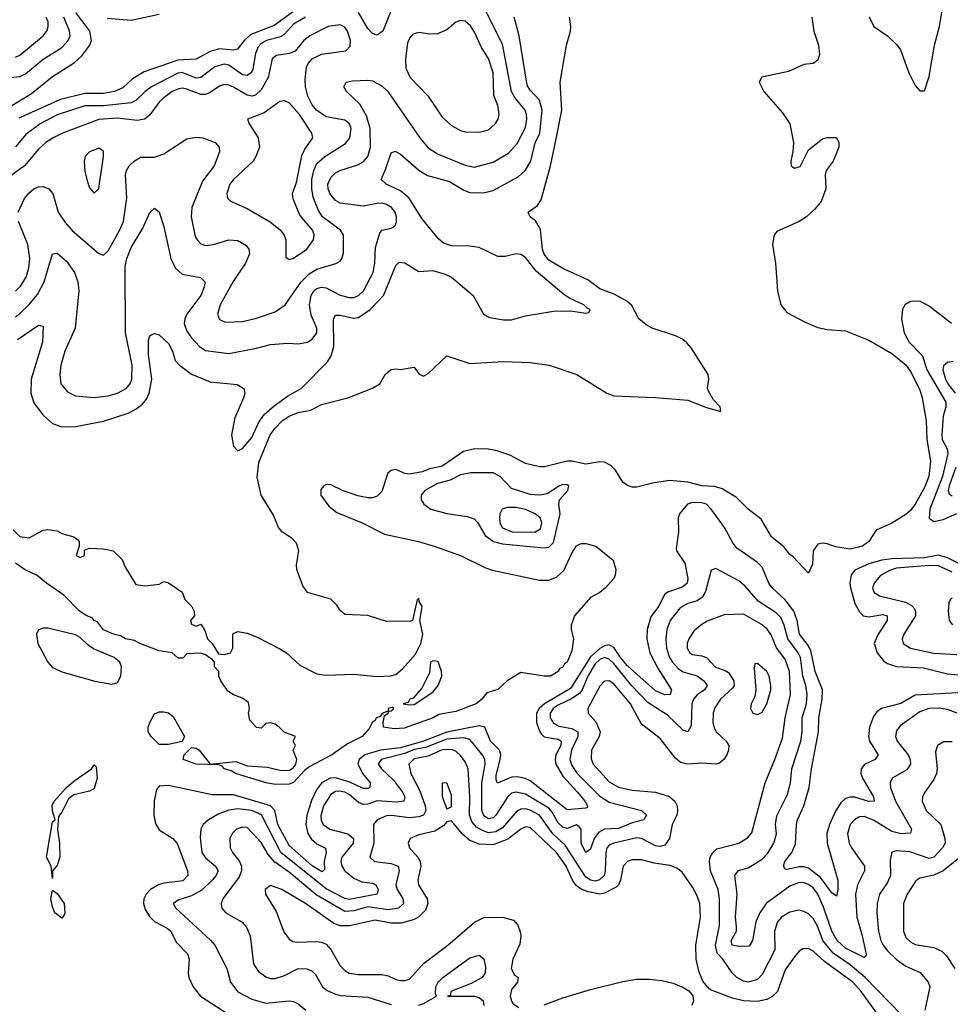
# Model space of a CAD drawing. Header units: inches. Extents: x 1843162 to 1959474, y 907081 to 1016326.
# Tile 505 of 656: x 1901249 to 1905261, y 1003675 to 1007919. Entities that reach past the tile are written whole.
import ezdxf

# ---------------------------------------------------------------- set-up
doc = ezdxf.new("R2010")
doc.units = ezdxf.units.IN
doc.header["$MEASUREMENT"] = 0
doc.layers.add('B9000', color=7, linetype='Continuous')

msp = doc.modelspace()

# ---------------------------------------------------------------- linework, layer by layer
at = {"layer": 'B9000', "color": 5}
for points, elevation in [([(1904911.2, 1007931.2), (1904931.8, 1007890), (1904990.2, 1007850), (1905031.5, 1007811.5), (1905046.3, 1007790), (1905082.3, 1007690), (1905110, 1007636.4), (1905130, 1007612.7), (1905150, 1007613.4), (1905170, 1007674.8), (1905193.8, 1007810), (1905214.2, 1007890), (1905248.2, 1008090)], 420), ([(1901230, 1006638.1), (1901250, 1006653.3), (1901290, 1006691.2), (1901325.9, 1006734.1), (1901354.2, 1006790), (1901389.8, 1006910), (1901410, 1006912.4), (1901450, 1006878.2), (1901484.8, 1006830), (1901498.7, 1006790), (1901503.8, 1006750), (1901487.3, 1006590), (1901443.7, 1006490), (1901425.6, 1006430), (1901421.3, 1006390), (1901426.7, 1006350), (1901454.6, 1006314.6), (1901490, 1006298.2), (1901570, 1006291.4), (1901630, 1006297.4), (1901670, 1006308.9), (1901707.8, 1006330), (1901724.5, 1006350), (1901732.3, 1006370), (1901733.5, 1006430), (1901704.4, 1006570), (1901704.2, 1006855.8), (1901710.9, 1006890), (1901730, 1006936.9), (1901779.1, 1007020.9), (1901810, 1007087.7), (1901830, 1007106.8), (1901850, 1007091.3), (1901870, 1007026), (1901901, 1006890), (1901918.7, 1006850), (1901950, 1006822.6), (1902027.7, 1006807.7), (1902046.5, 1006790), (1902045.8, 1006770), (1902030.1, 1006730), (1901969.7, 1006650.3), (1901960.4, 1006630), (1901958.1, 1006610), (1901970, 1006576.2), (1901990, 1006548.5), (1902024.1, 1006510), (1902050, 1006493.5), (1902150, 1006481), (1902270, 1006503), (1902330, 1006519.8), (1902404.9, 1006524.9), (1902450, 1006522.6), (1902490, 1006528.9), (1902510, 1006542.6), (1902529.8, 1006570.2), (1902530.5, 1006590), (1902505.4, 1006645.4), (1902499, 1006690), (1902505.1, 1006730), (1902517.5, 1006750), (1902530, 1006760.6), (1902550, 1006766.4), (1902570, 1006762.8), (1902630, 1006732.3), (1902670, 1006721.3), (1902690, 1006721.7), (1902709.8, 1006730), (1902731, 1006750), (1902773.2, 1006830), (1902780.6, 1006870), (1902783.1, 1006936.9), (1902801.4, 1006998.6), (1902810, 1007011.4), (1902850, 1007021.3), (1902865.6, 1007030), (1902873.8, 1007046.2), (1902874, 1007070), (1902868, 1007090), (1902851.6, 1007110), (1902830, 1007123.2), (1902810, 1007128.6), (1902790, 1007127.5), (1902730, 1007115.8), (1902630, 1007128.9), (1902610, 1007139.5), (1902585.6, 1007170), (1902578.2, 1007190), (1902577.5, 1007210), (1902590, 1007239.7), (1902610, 1007258.8), (1902629.8, 1007270), (1902706.1, 1007293.9), (1902730, 1007306.1), (1902750, 1007330.2), (1902761, 1007370), (1902759.9, 1007450), (1902744.7, 1007504.7), (1902715, 1007555), (1902657.3, 1007610), (1902646, 1007630), (1902657, 1007650), (1902684.2, 1007655.7), (1902750, 1007658.8), (1902770, 1007655.5), (1902810, 1007634), (1902835.8, 1007610), (1902974.1, 1007410), (1903010, 1007367.3), (1903050, 1007341), (1903170, 1007292.4), (1903210, 1007283.7), (1903290, 1007304.6), (1903356, 1007344), (1903394, 1007386), (1903430, 1007455.3), (1903436, 1007490), (1903434.4, 1007510), (1903427.7, 1007530), (1903383.6, 1007583.6), (1903369.5, 1007610), (1903330, 1007814.5), (1903223, 1008030)], 440), ([(1901214.6, 1007550), (1901299, 1007601), (1901390, 1007674.8), (1901485, 1007735), (1901516.3, 1007763.7), (1901550.9, 1007809.1), (1901558, 1007830), (1901550.9, 1007870), (1901490.7, 1007950)], 420), ([(1902430, 1007955.2), (1902346.2, 1007893.8), (1902244.9, 1007855.1), (1902216.2, 1007830), (1902187.6, 1007792.4), (1902170, 1007788.6), (1902110, 1007793.7), (1902070, 1007781.7), (1902010, 1007749.9), (1901930, 1007745.1), (1901785.5, 1007694.5), (1901735.8, 1007664.2), (1901693.7, 1007626.3), (1901657.3, 1007610), (1901610, 1007601.3), (1901530, 1007600.7), (1901425.3, 1007574.7), (1901244.6, 1007495.4)], 420), ([(1901625.9, 1007925.9), (1901730, 1007917), (1901850, 1007943.5)], 420), ([(1902855.4, 1007970), (1902814.6, 1007870), (1902790, 1007852.4), (1902770, 1007859.8), (1902750, 1007881.8), (1902709.7, 1007949.7)], 440), ([(1901209.2, 1007670.8), (1901250, 1007675), (1901273.9, 1007686.1), (1901350, 1007749.6), (1901430, 1007799.6), (1901458.1, 1007830), (1901465.7, 1007850), (1901463.4, 1007870), (1901439.2, 1007930)], 440), ([(1901220.7, 1005720.7), (1901250, 1005691), (1901290, 1005686), (1901350, 1005719.1), (1901370, 1005722), (1901410, 1005715.5), (1901430, 1005704.9), (1901482, 1005690), (1901498, 1005678), (1901504.7, 1005670), (1901504.7, 1005650), (1901492, 1005610), (1901510, 1005601), (1901528, 1005610), (1901528, 1005632), (1901550, 1005642), (1901610, 1005638.8), (1901651.3, 1005630), (1901690, 1005592), (1901702, 1005562), (1901750, 1005484.7), (1901790, 1005478.8), (1901850, 1005486), (1901870, 1005498), (1901890, 1005491.3), (1901930, 1005464.7), (1901950, 1005451), (1901960.7, 1005420.7), (1901990.8, 1005390), (1902001, 1005370), (1902002, 1005350), (1901984.7, 1005330), (1901990, 1005314), (1902010, 1005304.7), (1902030, 1005314), (1902046.4, 1005286.4), (1902058.8, 1005250), (1902078.8, 1005230), (1902105.4, 1005185.4), (1902130, 1005182.8), (1902158, 1005190), (1902168, 1005210), (1902168.4, 1005271.6), (1902190, 1005282), (1902230, 1005274.8), (1902270, 1005258.8), (1902370, 1005207.3), (1902398.8, 1005190), (1902456.7, 1005136.7), (1902530, 1005100.3), (1902570, 1005093.6), (1902690, 1005097.8), (1902790, 1005088.7), (1902848.4, 1005091.6), (1902870, 1005096.1), (1902899.4, 1005120.6), (1902955.3, 1005184.7), (1902978.6, 1005230), (1902986.3, 1005270), (1902974, 1005330), (1902984, 1005390), (1902971.4, 1005411.4), (1902970, 1005426), (1902962, 1005418), (1902942, 1005330), (1902934, 1005326), (1902830, 1005325), (1902750, 1005351.1), (1902650, 1005356), (1902630, 1005372.3), (1902616, 1005396), (1902590, 1005422), (1902489.9, 1005450), (1902470, 1005478.9), (1902443, 1005550), (1902441.9, 1005570), (1902451.7, 1005630), (1902442.8, 1005662.8), (1902423.1, 1005683.1), (1902381.6, 1005710), (1902365.2, 1005730), (1902343.8, 1005783.8), (1902289.3, 1005870), (1902272.3, 1005947.7), (1902279.5, 1006010), (1902329.1, 1006130), (1902350, 1006158.9), (1902380.9, 1006190), (1902410, 1006210), (1902450, 1006225.6), (1902504, 1006236), (1902550, 1006261.3), (1902664.2, 1006290), (1902769.4, 1006330.6), (1902802, 1006350), (1902825.2, 1006390), (1902850, 1006410.8), (1902870, 1006414.8), (1902890, 1006411), (1902950, 1006421), (1902970.9, 1006390.9), (1902990, 1006382.8), (1903010, 1006394.8), (1903090, 1006470.7), (1903190, 1006437), (1903333.7, 1006446.3), (1903450, 1006441.3), (1903531.3, 1006430), (1903650.7, 1006390), (1903780.2, 1006310), (1903810, 1006298.4), (1903990, 1006291.1), (1904130, 1006279.1), (1904210, 1006248.2), (1904272.3, 1006230), (1904269.6, 1006250), (1904240.2, 1006280.2), (1904218.4, 1006318.4), (1904214.9, 1006330), (1904219.5, 1006370), (1904217.3, 1006390), (1904144.2, 1006504.2), (1904126, 1006525.9), (1904103.5, 1006543.5), (1904076.6, 1006556.6), (1903975.9, 1006590), (1903950, 1006603.6), (1903918.5, 1006630), (1903887.7, 1006687.7), (1903866, 1006706), (1903814.2, 1006734.2), (1903750, 1006759.2), (1903697.9, 1006797.9), (1903590, 1006846.2), (1903530, 1006882.6), (1903510, 1006909), (1903503.1, 1006930), (1903495, 1007015), (1903472.2, 1007052.2), (1903450.5, 1007070), (1903440.7, 1007090), (1903482.1, 1007117.9), (1903497.7, 1007142.3), (1903537.4, 1007290), (1903561.1, 1007398.9), (1903586.3, 1007530), (1903579.7, 1007650), (1903606, 1007810), (1903623.4, 1007870), (1903625.6, 1007890), (1903618.9, 1007930)], 380), ([(1904664.1, 1007930), (1904673, 1007870), (1904692.9, 1007810), (1904698, 1007770), (1904690, 1007744.5), (1904670, 1007731.2), (1904630, 1007725.6), (1904564, 1007696.1), (1904448.5, 1007671.5), (1904437.6, 1007650), (1904457.4, 1007610), (1904537.8, 1007517.8), (1904568.9, 1007470), (1904585.3, 1007390), (1904583.1, 1007350), (1904573.4, 1007310), (1904574.8, 1007290), (1904583.1, 1007283.1), (1904590, 1007279.1), (1904613.8, 1007286.2), (1904650, 1007358), (1904710, 1007406), (1904731.1, 1007411.1), (1904770, 1007411.3), (1904781, 1007390), (1904781, 1007370), (1904756, 1007310), (1904726.8, 1007270), (1904722, 1007250), (1904724.9, 1007190), (1904704.7, 1007135.3), (1904677.3, 1007102.7), (1904640.7, 1007070), (1904610.2, 1007049.8), (1904513.9, 1007006.1), (1904501.3, 1006990), (1904495.2, 1006950), (1904508.2, 1006870), (1904516.1, 1006750), (1904530.3, 1006690.3), (1904556.9, 1006656.9), (1904635.1, 1006615.1), (1904690, 1006592.2), (1904730, 1006584), (1904810, 1006578.2), (1904910, 1006538.5), (1905010, 1006479.9), (1905070, 1006431.5), (1905090, 1006403.3), (1905130, 1006323.5), (1905139.8, 1006290), (1905157.4, 1006190), (1905160.2, 1006110), (1905176, 1006016), (1905168.2, 1005950), (1905150, 1005902.1), (1905110, 1005830.5), (1905090, 1005803.2), (1905070, 1005786.3), (1905010, 1005748.5), (1904941.7, 1005718.3), (1904910.3, 1005670), (1904882.3, 1005650), (1904830, 1005636.5), (1904767.1, 1005647.1), (1904730, 1005659.5), (1904710, 1005662.2), (1904690, 1005658), (1904670.2, 1005630), (1904667.3, 1005572.7), (1904650, 1005534), (1904584.3, 1005604.3), (1904570, 1005614), (1904545.7, 1005645.7), (1904490, 1005690.6), (1904445.9, 1005765.9), (1904390, 1005809.1), (1904339.1, 1005859.1), (1904277.2, 1005897.2), (1904246.7, 1005906.7), (1904190, 1005910.5), (1904130, 1005925.9), (1904050, 1005932.8), (1903977.9, 1005922.1), (1903910, 1005904), (1903890, 1005904.2), (1903870, 1005911), (1903850, 1005925.3), (1903817.7, 1005977.7), (1903797.8, 1005997.8), (1903770, 1006012.1), (1903750, 1006013.2), (1903690, 1006003.2), (1903630, 1006016), (1903610, 1006015.9), (1903511.8, 1005991.8), (1903490, 1005992.1), (1903430, 1006006.7), (1903361.8, 1006041.8), (1903302.2, 1006062.2), (1903268.4, 1006068.4), (1903210, 1006070), (1903162.3, 1006057.7), (1903070, 1005994.1), (1903016.5, 1005983.5), (1902984.5, 1005970), (1902930, 1005960.1), (1902910, 1005963.3), (1902870, 1005980.1), (1902850, 1005976.6), (1902835.8, 1005964.2), (1902810, 1005885.4), (1902790, 1005865), (1902770, 1005858.8), (1902750, 1005858), (1902706.4, 1005866.4), (1902641.3, 1005890), (1902590, 1005914.6), (1902570, 1005915.8), (1902559.5, 1005910), (1902546.5, 1005893.5), (1902546.5, 1005870), (1902582.1, 1005822.1), (1902615.5, 1005795.5), (1902724.9, 1005750), (1902822, 1005702), (1902967.7, 1005670), (1903036.4, 1005650), (1903150, 1005609.2), (1903257, 1005557), (1903287, 1005547), (1903490, 1005503.2), (1903530, 1005503.7), (1903563.6, 1005516.4), (1903595.1, 1005544.9), (1903630, 1005619.6), (1903650, 1005651), (1903670, 1005661.3), (1903690, 1005661.8), (1903732.9, 1005650), (1903807.7, 1005590), (1903819.1, 1005550), (1903816.8, 1005523.2), (1903811, 1005510), (1903774.8, 1005470), (1903750.3, 1005449.7), (1903710, 1005429.3), (1903641, 1005350), (1903626.8, 1005310), (1903626.8, 1005290), (1903636.3, 1005250), (1903630, 1005199), (1903610, 1005149.8), (1903597.6, 1005142.4), (1903590, 1005128.5), (1903577.2, 1005122.8), (1903570, 1005109.7), (1903538, 1005090), (1903509.5, 1005089.5), (1903410, 1005105.2), (1903350.8, 1005070), (1903310, 1005032.7), (1903263, 1005017), (1903240.7, 1004990), (1903216.3, 1004970), (1903130, 1004937.8), (1903056.1, 1004923.9), (1903031.8, 1004910), (1902906.1, 1004866.1), (1902862.9, 1004862.9), (1902818, 1004870), (1902815.3, 1004890), (1902822, 1004918), (1902838, 1004930), (1902840.4, 1004939.6), (1902850, 1004938), (1902862, 1004950), (1902854.2, 1004954.2), (1902838, 1004950), (1902839.6, 1004940.4), (1902814, 1004930), (1902814, 1004926), (1902810, 1004928), (1902804.5, 1004915.5), (1902786.4, 1004910), (1902781.1, 1004898.9), (1902768.8, 1004890), (1902755.8, 1004864.2), (1902724.9, 1004830), (1902662.2, 1004797.8), (1902595.2, 1004750), (1902500.2, 1004699.8), (1902476.6, 1004683.4), (1902430, 1004631.4), (1902410, 1004623.8), (1902350, 1004623.1), (1902311.3, 1004630), (1902179.8, 1004670), (1902161.1, 1004681.1), (1902131.8, 1004690), (1902122, 1004702), (1902107.8, 1004707.8), (1902010, 1004709.9), (1901953.2, 1004730), (1901958, 1004750), (1901990, 1004782.4), (1902010, 1004779.6), (1902023.1, 1004770), (1902070, 1004710.6), (1902181.1, 1004721.1), (1902230, 1004703.2), (1902316.7, 1004696.7), (1902370, 1004683.9), (1902410, 1004683.2), (1902430, 1004696.3), (1902439.6, 1004710), (1902444, 1004730), (1902428, 1004770), (1902438, 1004790), (1902428, 1004810), (1902438, 1004830), (1902388.7, 1004848.7), (1902368, 1004870), (1902350, 1004882), (1902330, 1004888), (1902310, 1004886), (1902290, 1004866), (1902270, 1004868), (1902240.4, 1004900.4), (1902235.3, 1004930), (1902239, 1004950), (1902236, 1004976), (1902210, 1004995.3), (1902170, 1005008.7), (1902145.6, 1005025.6), (1902115.3, 1005070), (1902108, 1005090), (1902108, 1005110), (1902088, 1005130), (1902088, 1005150), (1902080.4, 1005160.4), (1902050, 1005182), (1902030, 1005188), (1901970, 1005186), (1901952.7, 1005167.3), (1901932.7, 1005167.3), (1901906, 1005190), (1901850, 1005199), (1901767, 1005230), (1901743.1, 1005243.1), (1901704.5, 1005250), (1901682.7, 1005262.7), (1901652.7, 1005270), (1901610, 1005289.9), (1901583.6, 1005323.6), (1901569.7, 1005330), (1901561, 1005341), (1901538, 1005350), (1901507.3, 1005370), (1901438.7, 1005438.7), (1901364, 1005490), (1901323.7, 1005523.7), (1901270, 1005549.4), (1901230, 1005576)], 380), ([(1902481.4, 1007930), (1902430, 1007900.1), (1902390, 1007856.6), (1902374.4, 1007845.6), (1902313, 1007830), (1902290, 1007816.4), (1902277.7, 1007802.3), (1902265.7, 1007774.3), (1902254.6, 1007705.4), (1902248.1, 1007691.9), (1902230, 1007678.8), (1902210, 1007682.2), (1902150, 1007723.7), (1902130, 1007727.5), (1902090, 1007716.7), (1902030, 1007669.5), (1902010, 1007667.7), (1901950, 1007691.3), (1901930, 1007689.1), (1901817.3, 1007630), (1901790.1, 1007609.9), (1901750, 1007570.4), (1901730, 1007560.3), (1901610, 1007548.4), (1901530, 1007548.4), (1901410.7, 1007509.3), (1901337, 1007470), (1901275.8, 1007424.2), (1901230, 1007371.6)], 440), ([(1901230, 1007758), (1901250, 1007766.3), (1901350.6, 1007850), (1901365.6, 1007870), (1901372.1, 1007890), (1901371.4, 1007910), (1901362.3, 1007930)], 460), ([(1901238.7, 1006541.3), (1901330, 1006602.8), (1901350, 1006598.8), (1901346.9, 1006530), (1901297.6, 1006370), (1901296.9, 1006310), (1901310, 1006268.1), (1901350, 1006214.8), (1901390, 1006179.1), (1901430, 1006164.2), (1901490, 1006165.9), (1901610, 1006188.6), (1901716.5, 1006223.5), (1901750, 1006239.8), (1901778.4, 1006261.6), (1901796, 1006284), (1901807.6, 1006310), (1901818.8, 1006370), (1901803.9, 1006476.1), (1901803.4, 1006536.6), (1901810, 1006557.1), (1901818.3, 1006561.7), (1901830, 1006566.7), (1901850, 1006560.3), (1901890, 1006523.7), (1901907.2, 1006490), (1901918.5, 1006450), (1901937.6, 1006430), (1901990, 1006391.7), (1902070, 1006358.6), (1902186.3, 1006346.3), (1902215.8, 1006330), (1902219, 1006310), (1902214.4, 1006290), (1902177, 1006203), (1902161.7, 1006130), (1902170, 1006081.6), (1902190, 1006060.2), (1902210, 1006071.5), (1902250, 1006118.4), (1902278.8, 1006181.2), (1902303.2, 1006216.8), (1902345.5, 1006254.5), (1902403.7, 1006296.3), (1902461.8, 1006330), (1902575.9, 1006444.1), (1902591.9, 1006470), (1902603.9, 1006510), (1902601.3, 1006630), (1902610, 1006645.3), (1902630, 1006645.7), (1902690, 1006632.6), (1902710, 1006636.3), (1902760.1, 1006670), (1902816.7, 1006730), (1902870, 1006860.2), (1902885.6, 1006874.4), (1902910, 1006871.1), (1902970, 1006834.5), (1903030, 1006837.7), (1903083.1, 1006823.1), (1903110, 1006809.4), (1903204.2, 1006730), (1903249.3, 1006650), (1903275, 1006635), (1903334.2, 1006625.8), (1903370, 1006626), (1903430, 1006642.3), (1903550, 1006662.3), (1903624.5, 1006664.5), (1903690, 1006654), (1903703.1, 1006656.9), (1903709.2, 1006670), (1903695.6, 1006675.6), (1903680.9, 1006690), (1903618.9, 1006718.9), (1903595.1, 1006735.1), (1903475.3, 1006835.3), (1903430, 1006893.7), (1903410, 1006907.8), (1903390, 1006910.5), (1903341.9, 1006898.1), (1903310, 1006897.9), (1903230, 1006937.1), (1903190, 1006943.2), (1903110, 1006943.9), (1903076.2, 1006956.2), (1903054.9, 1006974.9), (1902982.5, 1007062.5), (1902927.9, 1007150), (1902890, 1007181.3), (1902829.6, 1007210), (1902807.3, 1007230), (1902826.6, 1007273.4), (1902850, 1007346), (1902867.4, 1007352.6), (1902890, 1007340.2), (1902970, 1007270.8), (1903007.4, 1007247.4), (1903101.3, 1007221.3), (1903164, 1007184), (1903190, 1007174.9), (1903246.9, 1007173.1), (1903290, 1007182.8), (1903398.7, 1007241.3), (1903430, 1007270.1), (1903452.5, 1007310), (1903471.5, 1007388.5), (1903491.1, 1007430), (1903501.9, 1007530), (1903490, 1007572.2), (1903450, 1007614.9), (1903437.6, 1007637.6), (1903402.5, 1007850), (1903380.2, 1007930)], 420), ([(1901242.1, 1007090), (1901270, 1007149.2), (1901287.9, 1007172.1), (1901309.9, 1007190.1), (1901330, 1007198.8), (1901350, 1007200.5), (1901374.7, 1007190), (1901392.3, 1007170), (1901414.8, 1007090), (1901444.5, 1007044.5), (1901475.3, 1007010), (1901590, 1006911.7), (1901610, 1006904.4), (1901630, 1006923.7), (1901679.1, 1007010), (1901696.9, 1007050), (1901711.1, 1007150), (1901704.8, 1007250), (1901709.4, 1007270), (1901721.3, 1007290), (1901742.2, 1007310), (1901770, 1007326.7), (1901830, 1007326.8), (1901870, 1007340.6), (1901970, 1007405.3), (1902010, 1007413.6), (1902039.1, 1007410), (1902091.7, 1007390), (1902109.1, 1007370), (1902110.2, 1007350), (1902087.3, 1007290), (1902036.6, 1007223.4), (1901990.6, 1007110), (1901988.6, 1007070), (1902005.5, 1006985.5), (1902013.4, 1006970), (1902030, 1006953.4), (1902050, 1006946.4), (1902083.7, 1006950), (1902150, 1006970.9), (1902190, 1006967.5), (1902225.8, 1006945.8), (1902237.3, 1006930), (1902239.7, 1006910), (1902222.1, 1006870), (1902169.2, 1006790.8), (1902112.9, 1006690), (1902102.2, 1006650), (1902110, 1006626.3), (1902135.8, 1006615.8), (1902210, 1006618), (1902270, 1006632.7), (1902350, 1006659.8), (1902394.1, 1006690), (1902462.8, 1006790), (1902496.8, 1006823.2), (1902530, 1006844), (1902612.2, 1006867.8), (1902630, 1006879), (1902638.4, 1006890), (1902644.9, 1006915.1), (1902644.7, 1006990), (1902632.1, 1007012.1), (1902554.9, 1007070), (1902537.1, 1007097.1), (1902514.3, 1007154.3), (1902508.2, 1007190), (1902507.9, 1007230), (1902516.5, 1007270), (1902530, 1007299.8), (1902563.9, 1007330), (1902654.2, 1007385.8), (1902672.2, 1007410), (1902678.2, 1007450), (1902670.7, 1007470.7), (1902650, 1007485.9), (1902570, 1007501.1), (1902529, 1007529), (1902510, 1007552.8), (1902491.3, 1007590), (1902480.4, 1007630), (1902479.1, 1007660.9), (1902485.6, 1007714.4), (1902492.4, 1007730), (1902509.9, 1007750.1), (1902550, 1007770.9), (1902654.5, 1007785.5), (1902674.1, 1007805.9), (1902675.5, 1007830), (1902662.4, 1007870), (1902650, 1007886.8), (1902630, 1007896.7), (1902579.5, 1007890), (1902499.1, 1007850), (1902474.5, 1007830), (1902436.2, 1007783.8), (1902410, 1007773.6), (1902355.7, 1007764.3), (1902337.4, 1007750), (1902319.9, 1007670), (1902290, 1007616.5), (1902265.7, 1007594.3), (1902250, 1007590.3), (1902230, 1007594.3), (1902170, 1007629.1), (1902150, 1007637.5), (1902130, 1007639.4), (1902110, 1007633.1), (1902070, 1007604.9), (1902050, 1007596.6), (1902030, 1007596.4), (1901970, 1007620.6), (1901950, 1007623.5), (1901930, 1007620.1), (1901906.2, 1007610), (1901870, 1007582.6), (1901850, 1007563.2), (1901810, 1007509.9), (1901789, 1007491), (1901755.4, 1007484.6), (1901670, 1007494.4), (1901590, 1007488.7), (1901434, 1007430), (1901393.6, 1007410), (1901362, 1007390), (1901330, 1007361.4), (1901270, 1007289.1), (1901210, 1007245.9)], 460), ([(1901230, 1006748.8), (1901252.5, 1006770), (1901276.4, 1006810), (1901287.9, 1006850), (1901292.8, 1006890), (1901283.5, 1006950), (1901243.9, 1007050)], 460), ([(1905266.9, 1006610), (1905170, 1006684.1), (1905130, 1006705.8), (1905090, 1006704.8), (1905065.7, 1006690), (1905055.2, 1006670), (1905051.1, 1006630), (1905062.1, 1006570), (1905084.7, 1006530), (1905141.2, 1006470), (1905160.9, 1006410), (1905242.3, 1006270), (1905241.6, 1006250), (1905230.2, 1006209.8), (1905225.5, 1006130), (1905226.9, 1006110), (1905247.3, 1006070), (1905250.3, 1006050), (1905228.2, 1005950), (1905173.3, 1005810), (1905170.6, 1005770.6), (1905190, 1005756.8), (1905197.2, 1005757.2), (1905230, 1005764.6), (1905290, 1005791.4)], 420), ([(1905273.7, 1006446.3), (1905250, 1006441.5), (1905232.1, 1006427.9), (1905229.1, 1006410), (1905240.1, 1006370), (1905250.1, 1006350), (1905282.9, 1006310)], 440), ([(1905284.8, 1005990), (1905257, 1005910), (1905252.1, 1005890), (1905256, 1005876), (1905270, 1005866.9)], 440), ([(1905320.2, 1005019.8), (1905110, 1005008.3), (1905048.3, 1004971.7), (1904965, 1004950), (1904944.5, 1004935.5), (1904930, 1004916.1), (1904912.4, 1004870), (1904908.1, 1004830), (1904912.8, 1004810), (1904950.1, 1004750), (1904938, 1004730), (1904891.3, 1004708.7), (1904877.4, 1004690), (1904875.4, 1004670), (1904882.4, 1004650), (1904930.6, 1004570), (1904933.2, 1004550), (1904910.6, 1004549.4), (1904850, 1004568), (1904830, 1004568.5), (1904810, 1004562), (1904790, 1004544.2), (1904768, 1004510), (1904740.1, 1004450), (1904729, 1004411), (1904730.5, 1004370), (1904776.1, 1004210), (1904777.1, 1004170), (1904770, 1004141.6), (1904750, 1004155.9), (1904701.9, 1004221.9), (1904650, 1004262.2), (1904630, 1004268.1), (1904610, 1004267.6), (1904556.8, 1004256.8), (1904550, 1004257.6), (1904541.7, 1004270), (1904548, 1004290), (1904578.5, 1004330), (1904593.9, 1004366.1), (1904598.1, 1004450), (1904602.2, 1004470), (1904630, 1004531.1), (1904652.9, 1004610), (1904662.4, 1004690), (1904692.6, 1004850), (1904694.8, 1004910), (1904709.3, 1004990), (1904709.9, 1005030), (1904679.2, 1005110), (1904659.7, 1005199.7), (1904646.3, 1005226.3), (1904610.8, 1005270), (1904601, 1005330), (1904586.8, 1005370), (1904550, 1005419.3), (1904491.5, 1005471.5), (1904479.4, 1005490), (1904450, 1005559.8), (1904430, 1005579.2), (1904341.2, 1005641.2), (1904323.7, 1005663.7), (1904288.4, 1005730), (1904230.5, 1005810), (1904210.5, 1005830.5), (1904190, 1005837.3), (1904150, 1005837.7), (1904128.9, 1005831.1), (1904094, 1005790), (1904088, 1005772), (1904090.1, 1005710), (1904079.4, 1005639.4), (1904080.8, 1005630), (1904116.2, 1005576.2), (1904130.1, 1005510), (1904127.2, 1005490), (1904106.2, 1005473.8), (1904046.8, 1005453.2), (1904030, 1005442.9), (1904002.7, 1005390), (1903970, 1005344.9), (1903954, 1005290), (1903952.6, 1005250), (1903966.3, 1005190), (1904001.4, 1005121.4), (1904059.8, 1005030), (1904052.9, 1005010), (1904030, 1005008.7), (1903990, 1005026.4), (1903870, 1005134.6), (1903838.8, 1005170), (1903810, 1005213.3), (1903790, 1005224.3), (1903770, 1005220.3), (1903750, 1005209), (1903710, 1005172.6), (1903624.3, 1005035.7), (1903512.1, 1004970), (1903489.3, 1004950), (1903477.5, 1004930), (1903477.5, 1004890), (1903490, 1004852.3), (1903498.9, 1004838.9), (1903510, 1004828.2), (1903570, 1004817.6), (1903583.3, 1004810), (1903582.5, 1004790), (1903560.9, 1004750), (1903557, 1004730), (1903560.4, 1004710), (1903590, 1004658.6), (1903654.4, 1004590), (1903685.3, 1004550), (1903697.1, 1004530), (1903696.3, 1004523.7), (1903690, 1004520.3), (1903610, 1004513), (1903450, 1004638.8), (1903428.8, 1004648.8), (1903395.4, 1004655.4), (1903370, 1004654.5), (1903308.9, 1004628.9), (1903303.1, 1004643.1), (1903302.7, 1004662.7), (1903320.6, 1004730), (1903322.7, 1004750), (1903317, 1004770), (1903278.8, 1004810), (1903254.6, 1004870), (1903230, 1004876.1), (1903090, 1004848.8), (1902990, 1004809.8), (1902890, 1004779.9), (1902804.3, 1004770), (1902737.3, 1004750), (1902712.4, 1004730), (1902707.1, 1004710), (1902728.1, 1004668.1), (1902760.1, 1004630), (1902758.9, 1004610), (1902750, 1004605.6), (1902730, 1004605), (1902672.5, 1004632.4), (1902610, 1004650.9), (1902587.8, 1004650), (1902551.8, 1004630), (1902530, 1004602.2), (1902506.6, 1004553.4), (1902486.8, 1004490), (1902483, 1004450), (1902490.8, 1004410.8), (1902506.9, 1004386.9), (1902530, 1004367.5), (1902567.4, 1004347.4), (1902569.6, 1004330), (1902561.7, 1004290), (1902563.7, 1004256.3), (1902553.3, 1004246.7), (1902510, 1004272.4), (1902410, 1004360.3), (1902362.5, 1004450), (1902349.3, 1004510), (1902330.5, 1004530.5), (1902170, 1004577.8), (1902078.4, 1004578.4), (1901890, 1004618.9), (1901850, 1004615.3), (1901838.3, 1004601.7), (1901828.2, 1004551.8), (1901827, 1004490), (1901833.8, 1004453.8), (1901850, 1004426.9), (1901909.6, 1004389.6), (1901928.3, 1004368.3), (1901972.9, 1004250), (1901974.1, 1004230), (1901952.1, 1004207.9), (1901870, 1004196.8), (1901847.8, 1004190), (1901813.1, 1004170), (1901793.7, 1004150), (1901783.8, 1004130), (1901782.5, 1004110), (1901790, 1004083.5), (1901810, 1004051.8), (1901830, 1004032.3), (1901883.9, 1004003.9), (1901900.6, 1003990), (1901922.8, 1003942.8), (1901972.9, 1003892.9), (1901979.5, 1003870), (1901975.4, 1003810), (1901978.2, 1003790), (1901996.1, 1003750), (1902029, 1003710), (1902170, 1003618.8)], 420), ([(1905350, 1005549.2), (1905250, 1005599.3), (1905210, 1005611.1), (1905150, 1005599.7), (1905010, 1005595.7), (1904966.7, 1005590), (1904910, 1005573.8), (1904850, 1005546.1), (1904834, 1005526), (1904828.8, 1005491.2), (1904830.7, 1005470), (1904850, 1005403.2), (1904870, 1005366.7), (1904885.6, 1005350), (1904910, 1005345.5), (1904970, 1005354.7), (1904989.3, 1005349.3), (1904989, 1005330), (1904949.8, 1005270.2), (1904933.7, 1005230), (1904945.8, 1005190), (1904974.1, 1005154.1), (1904990, 1005144), (1905030, 1005131.8), (1905145.6, 1005125.6), (1905250, 1005100.1), (1905330, 1005093.1)], 420), ([(1905270, 1005538.1), (1905210, 1005564.8), (1905170, 1005566.6), (1905030, 1005554.5), (1904996, 1005544), (1904958.4, 1005521.6), (1904933.2, 1005490), (1904926.6, 1005470), (1904930, 1005458), (1904933.4, 1005450), (1904956.1, 1005436.1), (1905067.9, 1005407.9), (1905094.7, 1005394.7), (1905104.3, 1005384.3), (1905111.9, 1005370), (1905111.2, 1005350), (1905061.5, 1005270), (1905054.3, 1005250), (1905058, 1005230), (1905089.6, 1005209.6), (1905190, 1005189.3), (1905290, 1005182.5)], 440), ([(1905290.7, 1004930.7), (1905250, 1004945.6), (1905212, 1004952), (1905170, 1004949.5), (1905130, 1004935.4), (1905045, 1004875), (1905030, 1004854), (1905025.5, 1004830), (1905032.8, 1004810), (1905079.6, 1004750), (1905087.9, 1004730), (1905090.1, 1004710), (1905074.3, 1004685.7), (1905010.2, 1004650), (1905002.7, 1004630), (1905003, 1004610), (1905024.8, 1004550), (1905094.8, 1004430), (1905090, 1004412.3), (1905050.1, 1004409.9), (1905010, 1004419.3), (1904930, 1004468.2), (1904890, 1004484.3), (1904870, 1004482.5), (1904847.6, 1004470), (1904830, 1004449.7), (1904817.9, 1004410), (1904825.1, 1004370), (1904834.8, 1004350), (1904891.2, 1004270), (1904891.8, 1004250), (1904860.6, 1004190), (1904852, 1004150), (1904858.6, 1004050), (1904881.9, 1003970), (1904899, 1003890), (1904897.6, 1003882.4), (1904890, 1003876.4), (1904810, 1003917.3), (1904773.3, 1003950), (1904750, 1003989.9), (1904714.2, 1004094.2), (1904690, 1004149.9), (1904670, 1004177), (1904650, 1004191.7), (1904630, 1004198.3), (1904610, 1004199.7), (1904570, 1004184.2), (1904466.8, 1004110), (1904440.2, 1004070), (1904422.3, 1004030), (1904408.4, 1003950), (1904394, 1003926), (1904350, 1003923.6), (1904321, 1003930), (1904316.4, 1003950), (1904339, 1003990), (1904340.2, 1004010), (1904335.9, 1004050), (1904343.1, 1004150), (1904332.4, 1004230), (1904347.8, 1004252.2), (1904390, 1004263.4), (1904450, 1004300.1), (1904474.1, 1004325.9), (1904501.1, 1004370), (1904511.3, 1004410), (1904508.2, 1004450), (1904513, 1004487), (1904559.9, 1004580.1), (1904571.9, 1004630), (1904578.4, 1004690), (1904616.5, 1004810), (1904622.6, 1004850), (1904622.9, 1004910), (1904641.2, 1004970), (1904644.8, 1005010), (1904638.6, 1005050), (1904626.1, 1005090), (1904615.2, 1005170), (1904605.9, 1005190), (1904561.3, 1005250), (1904544.9, 1005310), (1904530, 1005341.8), (1904510, 1005362.9), (1904433.3, 1005413.3), (1904377.5, 1005477.5), (1904350, 1005501), (1904250, 1005553), (1904230, 1005546.6), (1904206, 1005454), (1904193.4, 1005430), (1904170, 1005414.6), (1904130, 1005402.9), (1904096.1, 1005383.9), (1904053.9, 1005330), (1904038.6, 1005290), (1904034.2, 1005250), (1904038, 1005210), (1904050.6, 1005170.6), (1904063.8, 1005150), (1904090, 1005121.1), (1904110, 1005108.2), (1904170, 1005091.6), (1904198.5, 1005070), (1904213, 1005050), (1904200.9, 1005030), (1904170.6, 1005009.4), (1904153.9, 1004990), (1904147.5, 1004970), (1904144.4, 1004875.6), (1904130.1, 1004849.9), (1904110, 1004857), (1904041.3, 1004921.3), (1903956.7, 1004976.7), (1903886.7, 1005050), (1903810, 1005144.8), (1903790, 1005162.5), (1903770, 1005169.5), (1903750, 1005161.6), (1903730, 1005142.6), (1903697.9, 1005090), (1903674, 1005030), (1903663.5, 1005016.5), (1903628.1, 1004991.9), (1903570, 1004964.9), (1903549.7, 1004950), (1903536.6, 1004930), (1903535.6, 1004910), (1903550, 1004886.5), (1903573.7, 1004873.7), (1903630, 1004864.6), (1903655, 1004850), (1903655.9, 1004830), (1903628, 1004770), (1903621.5, 1004730), (1903630, 1004704.1), (1903652.5, 1004670), (1903750, 1004572.6), (1903790, 1004545.8), (1903930.3, 1004510), (1903951.2, 1004490), (1903940.4, 1004470), (1903890, 1004457), (1903830, 1004433.5), (1903770, 1004429.6), (1903756.7, 1004423.3), (1903744.8, 1004415.2), (1903726.4, 1004390), (1903710, 1004343.5), (1903690, 1004329.2), (1903670, 1004368.2), (1903669.3, 1004429.3), (1903660.7, 1004440.7), (1903650, 1004449.1), (1903610, 1004433.5), (1903590, 1004438.8), (1903570, 1004457.6), (1903544, 1004504), (1903530, 1004519.9), (1903430, 1004580.7), (1903390, 1004589.6), (1903370, 1004585.4), (1903352.4, 1004567.6), (1903301.4, 1004490), (1903290, 1004479.3), (1903270, 1004474.7), (1903250, 1004487.7), (1903241.4, 1004510), (1903241.5, 1004630), (1903255.8, 1004710), (1903254.4, 1004730), (1903246.7, 1004746.7), (1903190, 1004816.2), (1903163.8, 1004823.8), (1903090, 1004817.9), (1902998.2, 1004781.8), (1902950, 1004773.1), (1902910, 1004756.6), (1902808, 1004730), (1902794.8, 1004710), (1902808.2, 1004690), (1902860.9, 1004640.9), (1902899.2, 1004590), (1902909, 1004570), (1902904.6, 1004550), (1902873.3, 1004546.7), (1902790, 1004552.8), (1902750, 1004537.8), (1902730, 1004536.2), (1902710, 1004544.8), (1902670, 1004579.1), (1902650, 1004589.6), (1902626.4, 1004593.6), (1902610, 1004591.7), (1902590, 1004578.9), (1902558.2, 1004530), (1902547.8, 1004487.8), (1902548.7, 1004468.7), (1902557, 1004450), (1902586.3, 1004430), (1902663.8, 1004410), (1902687.7, 1004390), (1902686.9, 1004370), (1902637.7, 1004310), (1902633.1, 1004290), (1902637.3, 1004270), (1902650.6, 1004250), (1902690, 1004218.2), (1902723.7, 1004203.7), (1902770, 1004197.4), (1902784.1, 1004190), (1902794.1, 1004170), (1902790.1, 1004149.9), (1902670, 1004127), (1902650, 1004131.4), (1902570, 1004172.6), (1902375.3, 1004330), (1902291.9, 1004491.9), (1902250, 1004510.9), (1902190, 1004517.5), (1902150, 1004512), (1902105.2, 1004494.8), (1902062.2, 1004470), (1902039.3, 1004450), (1902030.1, 1004429.9), (1902026.5, 1004393.5), (1902034.3, 1004330), (1902050, 1004306.1), (1902093.6, 1004270), (1902104.6, 1004250), (1902096, 1004230), (1902079.3, 1004210), (1902033.4, 1004166.6), (1901990, 1004142.1), (1901934.2, 1004125.8), (1901910.3, 1004110), (1901921.5, 1004090), (1902071.8, 1003951.8), (1902090.2, 1003930), (1902141.8, 1003830), (1902157.1, 1003770), (1902190, 1003728.9), (1902250, 1003697.4), (1902310, 1003679.8), (1902410, 1003689.6), (1902430, 1003686.5), (1902450, 1003677.4), (1902482.6, 1003650)], 440), ([(1905270, 1005425.1), (1905261.2, 1005418.8), (1905254.7, 1005405.3), (1905251.5, 1005370), (1905256.5, 1005330), (1905270.2, 1005310.3)], 460), ([(1905050, 1003630.8), (1904894.7, 1003790), (1904830, 1003844.8), (1904756.1, 1003896.1), (1904712, 1003950), (1904689.7, 1004009.7), (1904670, 1004044.3), (1904650, 1004064.9), (1904630, 1004075.4), (1904610, 1004081.4), (1904570, 1004071.8), (1904534, 1004050), (1904516.3, 1004030), (1904503.1, 1003990), (1904504.5, 1003910), (1904450, 1003804.2), (1904430, 1003782), (1904390, 1003770.5), (1904370, 1003774.4), (1904340.3, 1003790), (1904320.2, 1003810), (1904280.8, 1003870), (1904255.6, 1003895.6), (1904248.6, 1003930), (1904265.6, 1004014.4), (1904266.7, 1004130), (1904259.9, 1004170), (1904227.3, 1004250), (1904222.4, 1004290), (1904226.3, 1004310), (1904236.8, 1004330), (1904255.1, 1004344.9), (1904350, 1004369.5), (1904387.4, 1004392.6), (1904405.1, 1004414.9), (1904462.6, 1004630), (1904505, 1004730), (1904537.5, 1004822.5), (1904548.8, 1004910), (1904571.9, 1005010), (1904567.7, 1005110), (1904550, 1005163), (1904511.5, 1005211.5), (1904488.4, 1005268.4), (1904472.2, 1005292.2), (1904450, 1005310.9), (1904370, 1005356.7), (1904285.7, 1005354.3), (1904213.3, 1005326.7), (1904185.4, 1005310), (1904156.2, 1005283.8), (1904134.5, 1005250), (1904127.4, 1005230), (1904126.1, 1005210), (1904138.4, 1005190), (1904150, 1005183.3), (1904190, 1005177.6), (1904210, 1005169.6), (1904248.4, 1005128.4), (1904290, 1005114.5), (1904304.8, 1005104.8), (1904328.4, 1005070), (1904329.6, 1005050), (1904322.4, 1005037.6), (1904270.7, 1004990), (1904246.8, 1004953.2), (1904238.9, 1004930), (1904237, 1004890), (1904244.4, 1004864.4), (1904252.2, 1004850), (1904295.2, 1004810), (1904306.2, 1004790), (1904305.2, 1004770), (1904297.8, 1004750), (1904285.2, 1004730), (1904265.7, 1004714.3), (1904250, 1004709.9), (1904190, 1004714), (1904129.9, 1004709.9), (1904097.7, 1004717.7), (1904076.6, 1004736.6), (1904010, 1004820.3), (1903930, 1004882.9), (1903882.8, 1004970), (1903810, 1005056.9), (1903790, 1005069.9), (1903770, 1005068.3), (1903750, 1005046.8), (1903698, 1004950), (1903700.6, 1004930), (1903732.7, 1004892.7), (1903751, 1004850), (1903747.8, 1004830), (1903714.3, 1004770), (1903712.6, 1004732.6), (1903721.5, 1004710), (1903790, 1004634.1), (1903830, 1004611.1), (1903890, 1004598), (1903989.7, 1004589.7), (1904051, 1004571), (1904074.2, 1004550), (1904083.1, 1004530), (1904085.7, 1004510), (1904082, 1004490), (1904061.7, 1004450), (1904050.9, 1004390), (1904030, 1004361.1), (1904010, 1004354.9), (1903990, 1004358.8), (1903930, 1004389.9), (1903910, 1004392.1), (1903810.8, 1004369.2), (1903790, 1004360.5), (1903781.1, 1004350), (1903775.5, 1004330), (1903773.5, 1004250), (1903769.1, 1004230.9), (1903748.9, 1004211.1), (1903730, 1004205.9), (1903710.4, 1004209.6), (1903690, 1004222.8), (1903601, 1004361), (1903547, 1004410), (1903490, 1004489.9), (1903450, 1004512.6), (1903430, 1004517.7), (1903410, 1004516.7), (1903392.9, 1004507.1), (1903330, 1004435.7), (1903302.1, 1004417.9), (1903270, 1004414.7), (1903243.7, 1004423.7), (1903218.9, 1004438.9), (1903200.1, 1004460.1), (1903188.1, 1004490), (1903189.6, 1004570), (1903182.4, 1004690), (1903170, 1004719.8), (1903150, 1004747.9), (1903130, 1004765.7), (1903110, 1004774), (1903070, 1004772.3), (1903010, 1004744.4), (1902950, 1004733.3), (1902927.3, 1004710), (1902935.7, 1004670), (1902974.6, 1004594.6), (1902997.2, 1004530), (1903000.3, 1004510), (1902989.7, 1004490.3), (1902970, 1004483.4), (1902930, 1004479.2), (1902851.4, 1004488.6), (1902830, 1004487), (1902790.2, 1004470), (1902774, 1004450), (1902776.2, 1004370), (1902758.6, 1004310), (1902778, 1004290), (1902850, 1004281.3), (1902880.6, 1004270), (1902884.7, 1004250), (1902871.3, 1004190), (1902876, 1004170), (1902900.6, 1004130), (1902903.6, 1004110), (1902882.7, 1004090), (1902837.9, 1004082), (1902750, 1004095.6), (1902690, 1004077.5), (1902650, 1004075.7), (1902527.1, 1004147.1), (1902410, 1004244.5), (1902348.2, 1004288.2), (1902320.2, 1004320.2), (1902290, 1004373.2), (1902230, 1004436.5), (1902210, 1004439.1), (1902183.6, 1004430), (1902166.6, 1004413.4), (1902155.2, 1004390), (1902155.8, 1004350), (1902165.7, 1004330), (1902197.1, 1004290), (1902205.3, 1004270), (1902205.5, 1004250), (1902194.8, 1004225.2), (1902124.6, 1004130), (1902118, 1004110), (1902119.7, 1004090), (1902137.4, 1004070), (1902208.5, 1004028.5), (1902227.3, 1004007.3), (1902242.7, 1003970), (1902257.2, 1003850), (1902277.3, 1003817.3), (1902310, 1003793.4), (1902330, 1003786.7), (1902350, 1003786.5), (1902390, 1003799.8), (1902450, 1003829), (1902488.6, 1003828.6), (1902510, 1003817.8), (1902524, 1003804), (1902554.8, 1003750), (1902574.4, 1003734.4), (1902610, 1003718.1), (1902633.1, 1003713.1), (1902750, 1003706.3), (1902850, 1003674.2)], 460), ([(1905270, 1004806), (1905233.2, 1004806.8), (1905206, 1004790), (1905197.2, 1004762.8), (1905205.3, 1004690), (1905202.5, 1004670), (1905190, 1004643.8), (1905151.6, 1004590), (1905141.7, 1004570), (1905140.5, 1004550), (1905157, 1004510), (1905220.7, 1004450), (1905238.3, 1004390), (1905239.6, 1004370), (1905228.4, 1004350), (1905190.3, 1004309.7), (1905170, 1004303.5), (1905087, 1004333), (1905030, 1004337.3), (1905009.4, 1004330.6), (1905001.7, 1004298.3), (1905003.1, 1004230), (1904990, 1004199.8), (1904956.6, 1004150), (1904945.7, 1004110), (1904944.8, 1004070), (1904952, 1003990), (1904961.6, 1003950), (1904972.3, 1003930), (1904990, 1003906.2), (1905030, 1003867.9), (1905070, 1003839.9), (1905131.9, 1003811.9), (1905165.8, 1003770), (1905172.7, 1003750), (1905151, 1003650)], 460), ([(1904990, 1003573.1), (1904876.9, 1003730), (1904840.6, 1003770), (1904718.9, 1003858.9), (1904670, 1003904.3), (1904650, 1003915), (1904625.6, 1003914.4), (1904610, 1003903.8), (1904590, 1003880.2), (1904550, 1003823.5), (1904515.6, 1003730), (1904492.3, 1003707.7), (1904470, 1003696.2), (1904430, 1003686.7), (1904370, 1003690.3), (1904322, 1003702), (1904234.4, 1003734.4), (1904222, 1003742), (1904194.7, 1003774.7), (1904177.7, 1003817.7), (1904166.3, 1003870), (1904164.6, 1003930), (1904183.6, 1004050), (1904181, 1004110), (1904170, 1004143.1), (1904150, 1004179.7), (1904105.2, 1004245.2), (1904081.8, 1004261.8), (1904053.1, 1004273.1), (1903983.9, 1004283.9), (1903930, 1004298.3), (1903890, 1004298.5), (1903869.3, 1004290.7), (1903850.2, 1004270), (1903838.8, 1004210), (1903831, 1004190), (1903820.5, 1004179.5), (1903770, 1004154.3), (1903750.1, 1004149.9), (1903699.3, 1004159.3), (1903670, 1004170.9), (1903647.5, 1004187.5), (1903632.7, 1004210), (1903605.7, 1004270), (1903563.9, 1004330), (1903450, 1004437.1), (1903430, 1004439.6), (1903410, 1004430.4), (1903353.6, 1004386.4), (1903290, 1004361.9), (1903230, 1004365.4), (1903190, 1004381.3), (1903155.9, 1004410), (1903110, 1004466.6), (1903090, 1004461.1), (1903075.9, 1004444.1), (1903038.5, 1004421.5), (1902970, 1004406), (1902933.1, 1004390), (1902923.2, 1004370), (1902929.4, 1004350), (1902966, 1004310), (1902975.8, 1004290), (1902977.9, 1004270), (1902965.8, 1004210), (1902968.4, 1004190), (1903005.1, 1004130), (1903009.2, 1004110), (1902998.9, 1004081.1), (1902970, 1004051.4), (1902950, 1004040.8), (1902894.6, 1004025.4), (1902850, 1004024.1), (1902782.1, 1004037.9), (1902670, 1004012.9), (1902630, 1004013.5), (1902603.5, 1004023.5), (1902480.7, 1004110), (1902378.7, 1004170), (1902330, 1004187.6), (1902307.4, 1004170), (1902308.9, 1004150), (1902355.1, 1004075.1), (1902388.1, 1003988.1), (1902410, 1003955.3), (1902426.2, 1003946.2), (1902443.4, 1003943.4), (1902530, 1003945.9), (1902550, 1003943), (1902570, 1003933.6), (1902590.6, 1003910.6), (1902630, 1003840.7), (1902650, 1003820.1), (1902670, 1003809.5), (1902710, 1003804.2), (1902810, 1003803.8), (1902837.8, 1003797.8), (1902870, 1003781.5), (1902890, 1003777.1), (1902910, 1003777.5), (1902930, 1003783.9), (1902989.5, 1003850.5), (1903095.3, 1003930), (1903210, 1004029.4), (1903250, 1004049.4), (1903330, 1004050.8), (1903377.7, 1004037.7), (1903396.6, 1004016.6), (1903407.3, 1003987.3), (1903410.2, 1003970), (1903405.4, 1003934.6), (1903374.6, 1003870), (1903367.7, 1003830), (1903382.8, 1003802.8), (1903397.6, 1003790), (1903395.2, 1003770), (1903370, 1003738.3), (1903363.5, 1003710), (1903368.8, 1003688.8), (1903377.1, 1003677.1), (1903400.9, 1003660.9)], 480), ([(1905296.9, 1004303.1), (1905230.2, 1004250), (1905190, 1004231.7), (1905130, 1004218.1), (1905113.3, 1004206.7), (1905074.8, 1004150), (1905059.5, 1004110), (1905059.4, 1003990), (1905070, 1003963.2), (1905090, 1003944.1), (1905110, 1003932.6), (1905190, 1003920.4), (1905224.2, 1003904.2), (1905244.6, 1003884.6), (1905281.3, 1003830)], 480), ([(1902968, 1003672), (1902990, 1003679), (1903046, 1003710), (1903042, 1003722), (1903043.4, 1003750), (1903053.3, 1003770), (1903072.9, 1003790), (1903190, 1003875.5), (1903230, 1003887.4), (1903250, 1003870.4), (1903256.9, 1003836.9), (1903256, 1003810), (1903242.3, 1003790), (1903195.3, 1003764.7), (1903108, 1003730), (1903106.4, 1003713.6), (1903094, 1003710), (1903209.7, 1003709.7), (1903230, 1003704.4), (1903246.8, 1003690), (1903249.6, 1003670)], 460), ([(1903510, 1003672.5), (1903590, 1003702.5), (1903710, 1003739.5), (1903850, 1003773.4), (1903910, 1003782.7), (1903963.1, 1003783.1), (1904017.2, 1003777.2), (1904066.4, 1003766.4), (1904108.8, 1003748.8), (1904133.4, 1003733.4), (1904151.1, 1003711.1), (1904154.7, 1003690), (1904147.5, 1003670)], 480)]:
    msp.add_lwpolyline(points, dxfattribs=dict(at, elevation=elevation))
for points, elevation in [([(1903150, 1007915.9), (1903130, 1007908), (1903090, 1007875.1), (1903050, 1007859.1), (1903017.5, 1007857.5), (1902970, 1007864.7), (1902943.5, 1007856.4), (1902930, 1007839.7), (1902921.3, 1007818.7), (1902912.6, 1007750), (1902914.1, 1007710), (1902931.8, 1007670), (1903010.2, 1007590), (1903070, 1007498.9), (1903110, 1007462.8), (1903150, 1007441.1), (1903170, 1007435.6), (1903230, 1007435.2), (1903270, 1007444.7), (1903298.5, 1007470), (1903311.3, 1007490), (1903315.7, 1007510), (1903310.9, 1007550), (1903292.5, 1007592.5), (1903290.6, 1007690), (1903270, 1007752.7), (1903239.9, 1007799.9), (1903210, 1007866.2), (1903192.6, 1007892.6), (1903170, 1007912.6)], 460), ([(1902390, 1007569.8), (1902370, 1007567.2), (1902302.7, 1007517.3), (1902230.6, 1007490), (1902238, 1007470), (1902277.3, 1007410), (1902282.3, 1007370), (1902267.5, 1007330), (1902255, 1007310), (1902170, 1007230.6), (1902155, 1007210), (1902142.2, 1007170), (1902144.9, 1007150), (1902157, 1007137), (1902230, 1007106.2), (1902328.3, 1007048.3), (1902372.6, 1007012.6), (1902388.4, 1006990), (1902395.9, 1006970), (1902396.4, 1006896.4), (1902410, 1006885.7), (1902430, 1006891.5), (1902487.3, 1006930), (1902515.7, 1006970), (1902517.8, 1006990), (1902512.7, 1007010), (1902456.8, 1007076.8), (1902427.5, 1007147.5), (1902424.5, 1007170), (1902441.8, 1007218.2), (1902465.8, 1007334.2), (1902478.8, 1007361.2), (1902512.2, 1007410), (1902508.3, 1007430), (1902454.8, 1007510), (1902410, 1007561)], 480), ([(1901590, 1007365.1), (1901550, 1007349.6), (1901530.4, 1007330), (1901526, 1007310), (1901530, 1007264.7), (1901541, 1007221), (1901550, 1007194.8), (1901570, 1007171), (1901590, 1007191.3), (1901609.6, 1007329.6), (1901610, 1007352.7)], 480), ([(1903290, 1005966), (1903194.2, 1005965.7), (1903150, 1005957.2), (1903105.3, 1005934.7), (1903050, 1005919.9), (1902995, 1005890), (1902980.2, 1005870), (1902979.7, 1005850), (1902990.9, 1005830.9), (1903021.7, 1005810), (1903090, 1005791), (1903177.6, 1005777.6), (1903207.7, 1005767.7), (1903223.8, 1005750), (1903255.8, 1005695.8), (1903291.6, 1005670), (1903330, 1005659.7), (1903510, 1005643.1), (1903530, 1005645.1), (1903550, 1005666.4), (1903556.9, 1005690), (1903579.2, 1005790), (1903573, 1005830), (1903576.1, 1005850), (1903611.8, 1005890), (1903616.2, 1005910), (1903610, 1005914.1), (1903590, 1005915.1), (1903576.5, 1005910), (1903523.8, 1005876.2), (1903490, 1005870.2), (1903450, 1005872.2), (1903370, 1005898.9), (1903320.6, 1005950)], 420), ([(1903350, 1005816.5), (1903328.9, 1005810), (1903318.5, 1005790), (1903317, 1005770), (1903319.5, 1005750), (1903330, 1005729.5), (1903372.2, 1005712.2), (1903470, 1005709.7), (1903494.9, 1005725.1), (1903500.4, 1005750), (1903492.7, 1005772.7), (1903471.6, 1005790), (1903430, 1005807.7), (1903390, 1005816.2)], 440), ([(1901350, 1005296.7), (1901330, 1005289.7), (1901321.6, 1005270), (1901327.3, 1005230), (1901369.7, 1005150), (1901390, 1005127.6), (1901430, 1005108.9), (1901572.4, 1005067.6), (1901645.3, 1005054.7), (1901670, 1005062.9), (1901684.6, 1005090), (1901688.4, 1005130), (1901680.7, 1005150), (1901655.8, 1005170), (1901567.6, 1005207.6), (1901543.7, 1005223.7), (1901510, 1005256.5), (1901490, 1005267), (1901370, 1005296.3)], 420), ([(1903030, 1005155.6), (1903020.7, 1005150), (1903015.5, 1005104.5), (1902982.8, 1005037.2), (1902944.7, 1004995.3), (1902931.3, 1004990), (1902923.5, 1004976.5), (1902902, 1004970), (1902930, 1004965.5), (1902950, 1004967.7), (1903030, 1005021), (1903053.2, 1005050), (1903068.7, 1005090), (1903068, 1005110), (1903052.5, 1005152.5)], 380), ([(1904430, 1005143.7), (1904418, 1005142), (1904415.5, 1005124.5), (1904422.7, 1005030), (1904418, 1005002), (1904403.2, 1004970), (1904400.2, 1004950), (1904410, 1004930.5), (1904430, 1004924.2), (1904450, 1004934.9), (1904470, 1004970.5), (1904487.1, 1005030), (1904487.9, 1005050), (1904480.3, 1005090), (1904470, 1005109.6)], 480), ([(1901850, 1004794.6), (1901815.4, 1004830), (1901802.1, 1004850), (1901802.7, 1004870), (1901809.4, 1004889.4), (1901830, 1004926.5), (1901850, 1004936.2), (1901870, 1004936.2), (1901890.9, 1004930.9), (1901910, 1004916), (1901958.9, 1004830), (1901950, 1004807.6), (1901890, 1004794.6)], 380), ([(1901390, 1004218), (1901384.7, 1004270), (1901364.5, 1004310), (1901390, 1004461), (1901402, 1004470), (1901390, 1004508.7), (1901388.3, 1004531.7), (1901397.3, 1004550), (1901451.2, 1004610), (1901482.4, 1004637.6), (1901558.4, 1004690), (1901570, 1004707.3), (1901578, 1004698), (1901582.1, 1004650), (1901570, 1004606), (1901550, 1004594.5), (1901482.3, 1004577.7), (1901458.8, 1004561.2), (1901430, 1004502.9), (1901416, 1004484), (1901411.8, 1004430), (1901420.2, 1004370), (1901422, 1004310), (1901410, 1004272.7), (1901390.7, 1004250)], 380), ([(1903090, 1004629.3), (1903071, 1004629), (1903070, 1004572), (1903077.3, 1004550), (1903090, 1004518), (1903110, 1004526.8), (1903110, 1004577.2)], 480), ([(1901430, 1004047), (1901399.6, 1004070), (1901390, 1004095.1), (1901383.1, 1004130), (1901390, 1004167.3), (1901410, 1004152.2), (1901440.7, 1004110), (1901443.7, 1004070), (1901441.1, 1004058.9)], 380)]:
    msp.add_lwpolyline(points, close=True, dxfattribs=dict(at, elevation=elevation))

doc.saveas('drawing.dxf')
